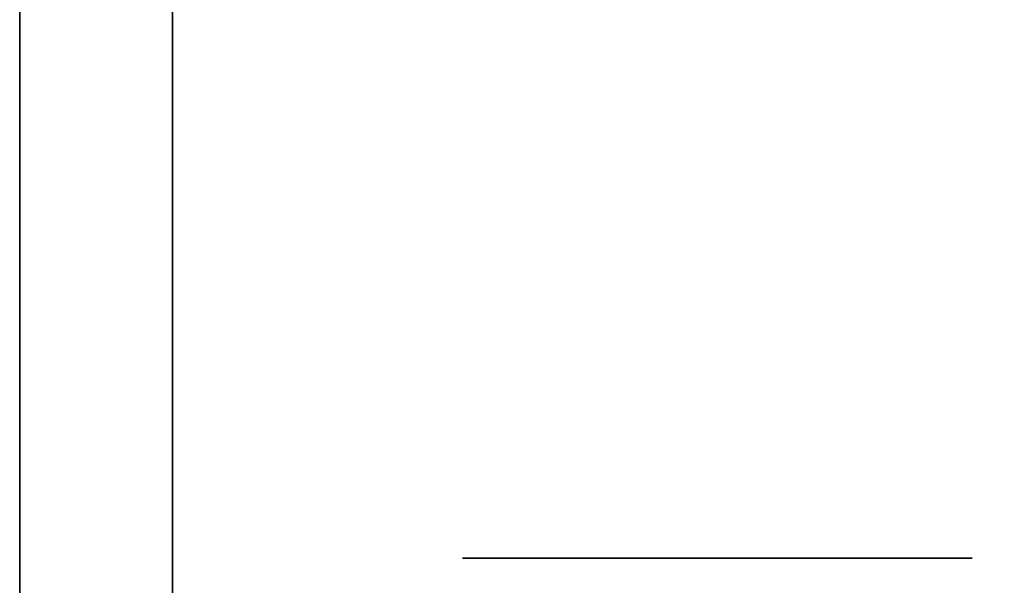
# Model space of a CAD drawing. Extents: x -1299 to -1246.9, y 2743.7 to 2747.9.
# Tile 594 of 656: x -1248.9921 to -1248.9612, y 2746.6876 to 2746.7053. Entities that reach past the tile are written whole.
import ezdxf

# ---------------------------------------------------------------- set-up
doc = ezdxf.new("R2010")
doc.units = 0
doc.header["$LTSCALE"] = 150
doc.header["$MEASUREMENT"] = 0
doc.layers.add('3DFACE_BOLT', color=7, linetype='CONTINUOUS')
doc.layers.add('3DFACE_SHAPE', color=7, linetype='CONTINUOUS')

msp = doc.modelspace()

# ---------------------------------------------------------------- linework, layer by layer
at = {"layer": '3DFACE_BOLT', "color": 1}
for points, invisible_edges in [([(-1248.978219, 2746.738449, 0.068), (-1248.977827, 2746.738449, 0.065528), (-1248.978219, 2746.688449, 0.068)], 14), ([(-1248.978219, 2746.688449, 0.068), (-1248.977827, 2746.738449, 0.065528), (-1248.977827, 2746.688449, 0.065528)], 3), ([(-1248.977827, 2746.738449, 0.070472), (-1248.978219, 2746.738449, 0.068), (-1248.977827, 2746.688449, 0.070472)], 14), ([(-1248.977827, 2746.688449, 0.070472), (-1248.978219, 2746.738449, 0.068), (-1248.978219, 2746.688449, 0.068)], 3), ([(-1248.978219, 2746.738449, 0.138), (-1248.977827, 2746.738449, 0.135528), (-1248.978219, 2746.688449, 0.138)], 14), ([(-1248.978219, 2746.688449, 0.138), (-1248.977827, 2746.738449, 0.135528), (-1248.977827, 2746.688449, 0.135528)], 3), ([(-1248.977827, 2746.738449, 0.140472), (-1248.978219, 2746.738449, 0.138), (-1248.977827, 2746.688449, 0.140472)], 14), ([(-1248.977827, 2746.688449, 0.140472), (-1248.978219, 2746.738449, 0.138), (-1248.978219, 2746.688449, 0.138)], 3), ([(-1248.977827, 2746.738449, 0.065528), (-1248.976691, 2746.738449, 0.063298), (-1248.977827, 2746.688449, 0.065528)], 14), ([(-1248.977827, 2746.688449, 0.065528), (-1248.976691, 2746.738449, 0.063298), (-1248.976691, 2746.688449, 0.063298)], 3), ([(-1248.976691, 2746.738449, 0.072702), (-1248.977827, 2746.738449, 0.070472), (-1248.976691, 2746.688449, 0.072702)], 14), ([(-1248.976691, 2746.688449, 0.072702), (-1248.977827, 2746.738449, 0.070472), (-1248.977827, 2746.688449, 0.070472)], 3), ([(-1248.977827, 2746.738449, 0.135528), (-1248.976691, 2746.738449, 0.133298), (-1248.977827, 2746.688449, 0.135528)], 14), ([(-1248.977827, 2746.688449, 0.135528), (-1248.976691, 2746.738449, 0.133298), (-1248.976691, 2746.688449, 0.133298)], 3), ([(-1248.976691, 2746.738449, 0.142702), (-1248.977827, 2746.738449, 0.140472), (-1248.976691, 2746.688449, 0.142702)], 14), ([(-1248.976691, 2746.688449, 0.142702), (-1248.977827, 2746.738449, 0.140472), (-1248.977827, 2746.688449, 0.140472)], 3), ([(-1248.976691, 2746.738449, 0.063298), (-1248.974921, 2746.738449, 0.061528), (-1248.976691, 2746.688449, 0.063298)], 14), ([(-1248.976691, 2746.688449, 0.063298), (-1248.974921, 2746.738449, 0.061528), (-1248.974921, 2746.688449, 0.061528)], 3), ([(-1248.974921, 2746.738449, 0.074472), (-1248.976691, 2746.738449, 0.072702), (-1248.974921, 2746.688449, 0.074472)], 14), ([(-1248.974921, 2746.688449, 0.074472), (-1248.976691, 2746.738449, 0.072702), (-1248.976691, 2746.688449, 0.072702)], 3), ([(-1248.976691, 2746.738449, 0.133298), (-1248.974921, 2746.738449, 0.131528), (-1248.976691, 2746.688449, 0.133298)], 14), ([(-1248.976691, 2746.688449, 0.133298), (-1248.974921, 2746.738449, 0.131528), (-1248.974921, 2746.688449, 0.131528)], 3), ([(-1248.974921, 2746.738449, 0.144472), (-1248.976691, 2746.738449, 0.142702), (-1248.974921, 2746.688449, 0.144472)], 14), ([(-1248.974921, 2746.688449, 0.144472), (-1248.976691, 2746.738449, 0.142702), (-1248.976691, 2746.688449, 0.142702)], 3), ([(-1248.974921, 2746.738449, 0.061528), (-1248.972691, 2746.738449, 0.060392), (-1248.974921, 2746.688449, 0.061528)], 14), ([(-1248.974921, 2746.688449, 0.061528), (-1248.972691, 2746.738449, 0.060392), (-1248.972691, 2746.688449, 0.060392)], 3), ([(-1248.972691, 2746.738449, 0.075608), (-1248.974921, 2746.738449, 0.074472), (-1248.972691, 2746.688449, 0.075608)], 14), ([(-1248.972691, 2746.688449, 0.075608), (-1248.974921, 2746.738449, 0.074472), (-1248.974921, 2746.688449, 0.074472)], 3), ([(-1248.974921, 2746.738449, 0.131528), (-1248.972691, 2746.738449, 0.130392), (-1248.974921, 2746.688449, 0.131528)], 14), ([(-1248.974921, 2746.688449, 0.131528), (-1248.972691, 2746.738449, 0.130392), (-1248.972691, 2746.688449, 0.130392)], 3), ([(-1248.972691, 2746.738449, 0.145608), (-1248.974921, 2746.738449, 0.144472), (-1248.972691, 2746.688449, 0.145608)], 14), ([(-1248.972691, 2746.688449, 0.145608), (-1248.974921, 2746.738449, 0.144472), (-1248.974921, 2746.688449, 0.144472)], 3), ([(-1248.972691, 2746.738449, 0.060392), (-1248.970219, 2746.738449, 0.06), (-1248.972691, 2746.688449, 0.060392)], 14), ([(-1248.972691, 2746.688449, 0.060392), (-1248.970219, 2746.738449, 0.06), (-1248.970219, 2746.688449, 0.06)], 3), ([(-1248.970219, 2746.738449, 0.076), (-1248.972691, 2746.738449, 0.075608), (-1248.970219, 2746.688449, 0.076)], 14), ([(-1248.970219, 2746.688449, 0.076), (-1248.972691, 2746.738449, 0.075608), (-1248.972691, 2746.688449, 0.075608)], 3), ([(-1248.972691, 2746.738449, 0.130392), (-1248.970219, 2746.738449, 0.13), (-1248.972691, 2746.688449, 0.130392)], 14), ([(-1248.972691, 2746.688449, 0.130392), (-1248.970219, 2746.738449, 0.13), (-1248.970219, 2746.688449, 0.13)], 3), ([(-1248.970219, 2746.738449, 0.146), (-1248.972691, 2746.738449, 0.145608), (-1248.970219, 2746.688449, 0.146)], 14), ([(-1248.970219, 2746.688449, 0.146), (-1248.972691, 2746.738449, 0.145608), (-1248.972691, 2746.688449, 0.145608)], 3), ([(-1248.970219, 2746.738449, 0.06), (-1248.967747, 2746.738449, 0.060392), (-1248.970219, 2746.688449, 0.06)], 14), ([(-1248.970219, 2746.688449, 0.06), (-1248.967747, 2746.738449, 0.060392), (-1248.967747, 2746.688449, 0.060392)], 3), ([(-1248.967747, 2746.738449, 0.075608), (-1248.970219, 2746.738449, 0.076), (-1248.967747, 2746.688449, 0.075608)], 14), ([(-1248.967747, 2746.688449, 0.075608), (-1248.970219, 2746.738449, 0.076), (-1248.970219, 2746.688449, 0.076)], 3), ([(-1248.970219, 2746.738449, 0.13), (-1248.967747, 2746.738449, 0.130392), (-1248.970219, 2746.688449, 0.13)], 14), ([(-1248.970219, 2746.688449, 0.13), (-1248.967747, 2746.738449, 0.130392), (-1248.967747, 2746.688449, 0.130392)], 3), ([(-1248.967747, 2746.738449, 0.145608), (-1248.970219, 2746.738449, 0.146), (-1248.967747, 2746.688449, 0.145608)], 14), ([(-1248.967747, 2746.688449, 0.145608), (-1248.970219, 2746.738449, 0.146), (-1248.970219, 2746.688449, 0.146)], 3), ([(-1248.967747, 2746.738449, 0.060392), (-1248.965516, 2746.738449, 0.061528), (-1248.967747, 2746.688449, 0.060392)], 14), ([(-1248.967747, 2746.688449, 0.060392), (-1248.965516, 2746.738449, 0.061528), (-1248.965516, 2746.688449, 0.061528)], 3), ([(-1248.965516, 2746.738449, 0.074472), (-1248.967747, 2746.738449, 0.075608), (-1248.965516, 2746.688449, 0.074472)], 14), ([(-1248.965516, 2746.688449, 0.074472), (-1248.967747, 2746.738449, 0.075608), (-1248.967747, 2746.688449, 0.075608)], 3), ([(-1248.967747, 2746.738449, 0.130392), (-1248.965516, 2746.738449, 0.131528), (-1248.967747, 2746.688449, 0.130392)], 14), ([(-1248.967747, 2746.688449, 0.130392), (-1248.965516, 2746.738449, 0.131528), (-1248.965516, 2746.688449, 0.131528)], 3), ([(-1248.965516, 2746.738449, 0.144472), (-1248.967747, 2746.738449, 0.145608), (-1248.965516, 2746.688449, 0.144472)], 14), ([(-1248.965516, 2746.688449, 0.144472), (-1248.967747, 2746.738449, 0.145608), (-1248.967747, 2746.688449, 0.145608)], 3), ([(-1248.965516, 2746.738449, 0.061528), (-1248.963747, 2746.738449, 0.063298), (-1248.965516, 2746.688449, 0.061528)], 14), ([(-1248.965516, 2746.688449, 0.061528), (-1248.963747, 2746.738449, 0.063298), (-1248.963747, 2746.688449, 0.063298)], 3), ([(-1248.963747, 2746.738449, 0.072702), (-1248.965516, 2746.738449, 0.074472), (-1248.963747, 2746.688449, 0.072702)], 14), ([(-1248.963747, 2746.688449, 0.072702), (-1248.965516, 2746.738449, 0.074472), (-1248.965516, 2746.688449, 0.074472)], 3), ([(-1248.965516, 2746.738449, 0.131528), (-1248.963747, 2746.738449, 0.133298), (-1248.965516, 2746.688449, 0.131528)], 14), ([(-1248.965516, 2746.688449, 0.131528), (-1248.963747, 2746.738449, 0.133298), (-1248.963747, 2746.688449, 0.133298)], 3), ([(-1248.963747, 2746.738449, 0.142702), (-1248.965516, 2746.738449, 0.144472), (-1248.963747, 2746.688449, 0.142702)], 14), ([(-1248.963747, 2746.688449, 0.142702), (-1248.965516, 2746.738449, 0.144472), (-1248.965516, 2746.688449, 0.144472)], 3), ([(-1248.963747, 2746.738449, 0.063298), (-1248.96261, 2746.738449, 0.065528), (-1248.963747, 2746.688449, 0.063298)], 14), ([(-1248.963747, 2746.688449, 0.063298), (-1248.96261, 2746.738449, 0.065528), (-1248.96261, 2746.688449, 0.065528)], 3), ([(-1248.96261, 2746.738449, 0.070472), (-1248.963747, 2746.738449, 0.072702), (-1248.96261, 2746.688449, 0.070472)], 14), ([(-1248.96261, 2746.688449, 0.070472), (-1248.963747, 2746.738449, 0.072702), (-1248.963747, 2746.688449, 0.072702)], 3), ([(-1248.963747, 2746.738449, 0.133298), (-1248.96261, 2746.738449, 0.135528), (-1248.963747, 2746.688449, 0.133298)], 14), ([(-1248.963747, 2746.688449, 0.133298), (-1248.96261, 2746.738449, 0.135528), (-1248.96261, 2746.688449, 0.135528)], 3), ([(-1248.96261, 2746.738449, 0.140472), (-1248.963747, 2746.738449, 0.142702), (-1248.96261, 2746.688449, 0.140472)], 14), ([(-1248.96261, 2746.688449, 0.140472), (-1248.963747, 2746.738449, 0.142702), (-1248.963747, 2746.688449, 0.142702)], 3), ([(-1248.96261, 2746.738449, 0.065528), (-1248.962219, 2746.738449, 0.068), (-1248.96261, 2746.688449, 0.065528)], 14), ([(-1248.96261, 2746.688449, 0.065528), (-1248.962219, 2746.738449, 0.068), (-1248.962219, 2746.688449, 0.068)], 3), ([(-1248.962219, 2746.738449, 0.068), (-1248.96261, 2746.738449, 0.070472), (-1248.962219, 2746.688449, 0.068)], 14), ([(-1248.962219, 2746.688449, 0.068), (-1248.96261, 2746.738449, 0.070472), (-1248.96261, 2746.688449, 0.070472)], 3), ([(-1248.96261, 2746.738449, 0.135528), (-1248.962219, 2746.738449, 0.138), (-1248.96261, 2746.688449, 0.135528)], 14), ([(-1248.96261, 2746.688449, 0.135528), (-1248.962219, 2746.738449, 0.138), (-1248.962219, 2746.688449, 0.138)], 3), ([(-1248.962219, 2746.738449, 0.138), (-1248.96261, 2746.738449, 0.140472), (-1248.962219, 2746.688449, 0.138)], 14), ([(-1248.962219, 2746.688449, 0.138), (-1248.96261, 2746.738449, 0.140472), (-1248.96261, 2746.688449, 0.140472)], 3), ([(-1248.978219, 2746.688449, 0.068), (-1248.977827, 2746.688449, 0.065528), (-1248.977827, 2746.688449, 0.070472)], 2), ([(-1248.978219, 2746.688449, 0.138), (-1248.977827, 2746.688449, 0.135528), (-1248.977827, 2746.688449, 0.140472)], 2), ([(-1248.977827, 2746.688449, 0.065528), (-1248.976691, 2746.688449, 0.063298), (-1248.977827, 2746.688449, 0.070472)], 14), ([(-1248.977827, 2746.688449, 0.070472), (-1248.976691, 2746.688449, 0.063298), (-1248.976691, 2746.688449, 0.072702)], 3), ([(-1248.977827, 2746.688449, 0.135528), (-1248.976691, 2746.688449, 0.133298), (-1248.977827, 2746.688449, 0.140472)], 14), ([(-1248.977827, 2746.688449, 0.140472), (-1248.976691, 2746.688449, 0.133298), (-1248.976691, 2746.688449, 0.142702)], 3), ([(-1248.976691, 2746.688449, 0.063298), (-1248.974921, 2746.688449, 0.061528), (-1248.976691, 2746.688449, 0.072702)], 14), ([(-1248.976691, 2746.688449, 0.072702), (-1248.974921, 2746.688449, 0.061528), (-1248.974921, 2746.688449, 0.074472)], 3), ([(-1248.976691, 2746.688449, 0.133298), (-1248.974921, 2746.688449, 0.131528), (-1248.976691, 2746.688449, 0.142702)], 14), ([(-1248.976691, 2746.688449, 0.142702), (-1248.974921, 2746.688449, 0.131528), (-1248.974921, 2746.688449, 0.144472)], 3), ([(-1248.974921, 2746.688449, 0.061528), (-1248.972691, 2746.688449, 0.060392), (-1248.974921, 2746.688449, 0.074472)], 14), ([(-1248.974921, 2746.688449, 0.074472), (-1248.972691, 2746.688449, 0.060392), (-1248.972691, 2746.688449, 0.075608)], 3), ([(-1248.974921, 2746.688449, 0.131528), (-1248.972691, 2746.688449, 0.130392), (-1248.974921, 2746.688449, 0.144472)], 14), ([(-1248.974921, 2746.688449, 0.144472), (-1248.972691, 2746.688449, 0.130392), (-1248.972691, 2746.688449, 0.145608)], 3), ([(-1248.972691, 2746.688449, 0.060392), (-1248.970219, 2746.688449, 0.06), (-1248.972691, 2746.688449, 0.075608)], 14), ([(-1248.972691, 2746.688449, 0.075608), (-1248.970219, 2746.688449, 0.06), (-1248.970219, 2746.688449, 0.076)], 3), ([(-1248.972691, 2746.688449, 0.130392), (-1248.970219, 2746.688449, 0.13), (-1248.972691, 2746.688449, 0.145608)], 14), ([(-1248.972691, 2746.688449, 0.145608), (-1248.970219, 2746.688449, 0.13), (-1248.970219, 2746.688449, 0.146)], 3), ([(-1248.970219, 2746.688449, 0.06), (-1248.967747, 2746.688449, 0.060392), (-1248.970219, 2746.688449, 0.076)], 14), ([(-1248.970219, 2746.688449, 0.076), (-1248.967747, 2746.688449, 0.060392), (-1248.967747, 2746.688449, 0.075608)], 3), ([(-1248.970219, 2746.688449, 0.13), (-1248.967747, 2746.688449, 0.130392), (-1248.970219, 2746.688449, 0.146)], 14), ([(-1248.970219, 2746.688449, 0.146), (-1248.967747, 2746.688449, 0.130392), (-1248.967747, 2746.688449, 0.145608)], 3), ([(-1248.967747, 2746.688449, 0.060392), (-1248.965516, 2746.688449, 0.061528), (-1248.967747, 2746.688449, 0.075608)], 14), ([(-1248.967747, 2746.688449, 0.075608), (-1248.965516, 2746.688449, 0.061528), (-1248.965516, 2746.688449, 0.074472)], 3), ([(-1248.967747, 2746.688449, 0.130392), (-1248.965516, 2746.688449, 0.131528), (-1248.967747, 2746.688449, 0.145608)], 14), ([(-1248.967747, 2746.688449, 0.145608), (-1248.965516, 2746.688449, 0.131528), (-1248.965516, 2746.688449, 0.144472)], 3), ([(-1248.965516, 2746.688449, 0.061528), (-1248.963747, 2746.688449, 0.063298), (-1248.965516, 2746.688449, 0.074472)], 14), ([(-1248.965516, 2746.688449, 0.074472), (-1248.963747, 2746.688449, 0.063298), (-1248.963747, 2746.688449, 0.072702)], 3), ([(-1248.965516, 2746.688449, 0.131528), (-1248.963747, 2746.688449, 0.133298), (-1248.965516, 2746.688449, 0.144472)], 14), ([(-1248.965516, 2746.688449, 0.144472), (-1248.963747, 2746.688449, 0.133298), (-1248.963747, 2746.688449, 0.142702)], 3), ([(-1248.963747, 2746.688449, 0.063298), (-1248.96261, 2746.688449, 0.065528), (-1248.963747, 2746.688449, 0.072702)], 14), ([(-1248.963747, 2746.688449, 0.072702), (-1248.96261, 2746.688449, 0.065528), (-1248.96261, 2746.688449, 0.070472)], 3), ([(-1248.963747, 2746.688449, 0.133298), (-1248.96261, 2746.688449, 0.135528), (-1248.963747, 2746.688449, 0.142702)], 14), ([(-1248.963747, 2746.688449, 0.142702), (-1248.96261, 2746.688449, 0.135528), (-1248.96261, 2746.688449, 0.140472)], 3), ([(-1248.96261, 2746.688449, 0.065528), (-1248.962219, 2746.688449, 0.068), (-1248.96261, 2746.688449, 0.070472)], 12), ([(-1248.96261, 2746.688449, 0.135528), (-1248.962219, 2746.688449, 0.138), (-1248.96261, 2746.688449, 0.140472)], 12)]:
    msp.add_3dface(points, dxfattribs=dict(at, invisible_edges=invisible_edges))
at = {"layer": '3DFACE_SHAPE', "color": 13}
for points, invisible_edges in [([(-1248.992119, 2746.706459, 0.14401), (-1248.992119, 2746.700449, 0.1465), (-1248.992119, 2746.725449, 0.138)], 14), ([(-1248.992119, 2746.725449, 0.138), (-1248.992119, 2746.700449, 0.1465), (-1248.992119, 2746.725449, 0.173)], 15), ([(-1248.992119, 2746.700449, 0.1465), (-1248.992119, 2746.694438, 0.14401), (-1248.992119, 2746.725449, 0.173)], 14), ([(-1248.992119, 2746.725449, 0.173), (-1248.992119, 2746.694438, 0.14401), (-1248.992119, 2746.674449, 0.173)], 3), ([(-1248.992119, 2746.674449, 0.033), (-1248.992119, 2746.706459, 0.06199), (-1248.992119, 2746.725449, 0.033)], 3), ([(-1248.992119, 2746.674449, 0.173), (-1248.987319, 2746.720649, 0.173), (-1248.992119, 2746.725449, 0.173)], 3), ([(-1248.987319, 2746.720649, 0.033), (-1248.992119, 2746.674449, 0.033), (-1248.992119, 2746.725449, 0.033)], 13), ([(-1249.046219, 2746.720449, 0.206), (-1249.046219, 2744.946449, 0.206), (-1248.944219, 2746.720449, 0.206)], 2), ([(-1249.046219, 2744.946449, 0.206), (-1248.944219, 2744.946449, 0.206), (-1248.944219, 2746.720449, 0.206)], 12), ([(-1248.944219, 2746.720449), (-1248.944219, 2744.946449), (-1249.046219, 2746.720449)], 2), ([(-1248.944219, 2744.946449), (-1249.046219, 2744.946449), (-1249.046219, 2746.720449)], 12), ([(-1248.987319, 2746.700449, 0.173), (-1248.987319, 2746.720649, 0.173), (-1248.992119, 2746.674449, 0.173)], 14), ([(-1248.987319, 2746.720649, 0.033), (-1248.987319, 2746.674449, 0.033), (-1248.992119, 2746.674449, 0.033)], 12), ([(-1248.992119, 2746.720449, 0.008), (-1248.992119, 2744.946449, 0.008), (-1248.944219, 2746.720449, 0.008)], 2), ([(-1248.992119, 2744.946449, 0.008), (-1248.944219, 2744.946449, 0.008), (-1248.944219, 2746.720449, 0.008)], 12), ([(-1248.944219, 2744.946449, 0.198), (-1248.992119, 2746.700449, 0.198), (-1248.944219, 2746.720449, 0.198)], 3), ([(-1248.992119, 2746.700449, 0.198), (-1248.992119, 2746.720449, 0.198), (-1248.944219, 2746.720449, 0.198)], 12), ([(-1248.987319, 2746.700449, 0.173), (-1248.987319, 2746.706459, 0.14401), (-1248.987319, 2746.720649, 0.173)], 15), ([(-1248.987319, 2746.706459, 0.06199), (-1248.987319, 2746.700449, 0.0595), (-1248.987319, 2746.720649, 0.033)], 14), ([(-1248.987319, 2746.720649, 0.033), (-1248.987319, 2746.700449, 0.0595), (-1248.987319, 2746.694438, 0.06199)], 13), ([(-1248.987319, 2746.720649, 0.033), (-1248.987319, 2746.694438, 0.06199), (-1248.987319, 2746.674449, 0.033)], 3), ([(-1248.987319, 2746.706459, 0.07401), (-1248.987319, 2746.708949, 0.068), (-1248.987319, 2746.700449, 0.1295)], 14), ([(-1248.987319, 2746.700449, 0.1295), (-1248.987319, 2746.708949, 0.068), (-1248.987319, 2746.706459, 0.13199)], 15), ([(-1248.992119, 2746.706459, 0.07401), (-1248.992119, 2746.700449, 0.0765), (-1248.992119, 2746.706459, 0.13199)], 14), ([(-1248.992119, 2746.700449, 0.0765), (-1248.992119, 2746.700449, 0.1295), (-1248.992119, 2746.706459, 0.13199)], 13), ([(-1248.992119, 2746.674449, 0.033), (-1248.992119, 2746.700449, 0.0595), (-1248.992119, 2746.706459, 0.06199)], 13), ([(-1248.987319, 2746.706459, 0.13199), (-1248.992119, 2746.706459, 0.13199), (-1248.987319, 2746.700449, 0.1295)], 3), ([(-1248.992119, 2746.706459, 0.13199), (-1248.992119, 2746.700449, 0.1295), (-1248.987319, 2746.700449, 0.1295)], 14), ([(-1248.987319, 2746.700449, 0.1465), (-1248.992119, 2746.700449, 0.1465), (-1248.987319, 2746.706459, 0.14401)], 3), ([(-1248.992119, 2746.700449, 0.1465), (-1248.992119, 2746.706459, 0.14401), (-1248.987319, 2746.706459, 0.14401)], 14), ([(-1248.987319, 2746.706459, 0.06199), (-1248.992119, 2746.706459, 0.06199), (-1248.987319, 2746.700449, 0.0595)], 3), ([(-1248.992119, 2746.706459, 0.06199), (-1248.992119, 2746.700449, 0.0595), (-1248.987319, 2746.700449, 0.0595)], 14), ([(-1248.987319, 2746.700449, 0.0765), (-1248.992119, 2746.700449, 0.0765), (-1248.987319, 2746.706459, 0.07401)], 3), ([(-1248.992119, 2746.700449, 0.0765), (-1248.992119, 2746.706459, 0.07401), (-1248.987319, 2746.706459, 0.07401)], 14), ([(-1248.987319, 2746.700449, 0.1465), (-1248.987319, 2746.706459, 0.14401), (-1248.987319, 2746.700449, 0.173)], 14), ([(-1248.987319, 2746.700449, 0.0765), (-1248.987319, 2746.706459, 0.07401), (-1248.987319, 2746.700449, 0.1295)], 14), ([(-1248.992119, 2746.694438, 0.13199), (-1248.992119, 2746.700449, 0.1295), (-1248.992119, 2746.694438, 0.07401)], 14), ([(-1248.992119, 2746.700449, 0.1295), (-1248.992119, 2746.700449, 0.0765), (-1248.992119, 2746.694438, 0.07401)], 13), ([(-1248.992119, 2746.694438, 0.06199), (-1248.992119, 2746.700449, 0.0595), (-1248.992119, 2746.674449, 0.033)], 14), ([(-1248.987319, 2746.700449, 0.1295), (-1248.992119, 2746.700449, 0.1295), (-1248.987319, 2746.694438, 0.13199)], 3), ([(-1248.992119, 2746.700449, 0.1295), (-1248.992119, 2746.694438, 0.13199), (-1248.987319, 2746.694438, 0.13199)], 14), ([(-1248.987319, 2746.694438, 0.14401), (-1248.992119, 2746.694438, 0.14401), (-1248.987319, 2746.700449, 0.1465)], 3), ([(-1248.992119, 2746.694438, 0.14401), (-1248.992119, 2746.700449, 0.1465), (-1248.987319, 2746.700449, 0.1465)], 14), ([(-1248.987319, 2746.700449, 0.0595), (-1248.992119, 2746.700449, 0.0595), (-1248.987319, 2746.694438, 0.06199)], 3), ([(-1248.992119, 2746.700449, 0.0595), (-1248.992119, 2746.694438, 0.06199), (-1248.987319, 2746.694438, 0.06199)], 14), ([(-1248.987319, 2746.694438, 0.07401), (-1248.992119, 2746.694438, 0.07401), (-1248.987319, 2746.700449, 0.0765)], 3), ([(-1248.992119, 2746.694438, 0.07401), (-1248.992119, 2746.700449, 0.0765), (-1248.987319, 2746.700449, 0.0765)], 14), ([(-1248.987319, 2746.674449, 0.173), (-1248.987319, 2746.700449, 0.173), (-1248.992119, 2746.674449, 0.173)], 2), ([(-1248.992119, 2744.966449, 0.198), (-1248.992119, 2746.700449, 0.198), (-1248.944219, 2744.946449, 0.198)], 14), ([(-1248.987319, 2746.674449, 0.173), (-1248.987319, 2746.694438, 0.14401), (-1248.987319, 2746.700449, 0.173)], 3), ([(-1248.987319, 2746.694438, 0.14401), (-1248.987319, 2746.700449, 0.1465), (-1248.987319, 2746.700449, 0.173)], 14), ([(-1248.987319, 2746.694438, 0.07401), (-1248.987319, 2746.700449, 0.0765), (-1248.987319, 2746.694438, 0.13199)], 14), ([(-1248.987319, 2746.700449, 0.0765), (-1248.987319, 2746.700449, 0.1295), (-1248.987319, 2746.694438, 0.13199)], 13), ([(-1248.992119, 2746.694438, 0.14401), (-1248.992119, 2746.691949, 0.138), (-1248.992119, 2746.674449, 0.173)], 14), ([(-1248.992119, 2746.694438, 0.07401), (-1248.992119, 2746.691949, 0.068), (-1248.992119, 2746.694438, 0.13199)], 14), ([(-1248.992119, 2746.691949, 0.068), (-1248.992119, 2746.674449, 0.033), (-1248.992119, 2746.694438, 0.13199)], 15), ([(-1248.992119, 2746.694438, 0.13199), (-1248.992119, 2746.674449, 0.033), (-1248.992119, 2746.691949, 0.138)], 3), ([(-1248.992119, 2746.691949, 0.068), (-1248.992119, 2746.694438, 0.06199), (-1248.992119, 2746.674449, 0.033)], 14), ([(-1248.987319, 2746.694438, 0.13199), (-1248.992119, 2746.694438, 0.13199), (-1248.987319, 2746.691949, 0.138)], 3), ([(-1248.992119, 2746.694438, 0.13199), (-1248.992119, 2746.691949, 0.138), (-1248.987319, 2746.691949, 0.138)], 14), ([(-1248.987319, 2746.691949, 0.138), (-1248.992119, 2746.691949, 0.138), (-1248.987319, 2746.694438, 0.14401)], 3), ([(-1248.992119, 2746.691949, 0.138), (-1248.992119, 2746.694438, 0.14401), (-1248.987319, 2746.694438, 0.14401)], 14), ([(-1248.987319, 2746.694438, 0.06199), (-1248.992119, 2746.694438, 0.06199), (-1248.987319, 2746.691949, 0.068)], 3), ([(-1248.992119, 2746.694438, 0.06199), (-1248.992119, 2746.691949, 0.068), (-1248.987319, 2746.691949, 0.068)], 14), ([(-1248.987319, 2746.691949, 0.068), (-1248.992119, 2746.691949, 0.068), (-1248.987319, 2746.694438, 0.07401)], 3), ([(-1248.992119, 2746.691949, 0.068), (-1248.992119, 2746.694438, 0.07401), (-1248.987319, 2746.694438, 0.07401)], 14), ([(-1248.987319, 2746.694438, 0.06199), (-1248.987319, 2746.691949, 0.068), (-1248.987319, 2746.674449, 0.033)], 14), ([(-1248.987319, 2746.674449, 0.033), (-1248.987319, 2746.691949, 0.068), (-1248.987319, 2746.694438, 0.07401)], 13), ([(-1248.987319, 2746.694438, 0.13199), (-1248.987319, 2746.691949, 0.138), (-1248.987319, 2746.694438, 0.07401)], 14), ([(-1248.987319, 2746.694438, 0.07401), (-1248.987319, 2746.691949, 0.138), (-1248.987319, 2746.674449, 0.033)], 15), ([(-1248.987319, 2746.691949, 0.138), (-1248.987319, 2746.694438, 0.14401), (-1248.987319, 2746.674449, 0.173)], 14), ([(-1248.992119, 2746.674449, 0.033), (-1248.992119, 2746.674449, 0.173), (-1248.992119, 2746.691949, 0.138)], 14), ([(-1248.987319, 2746.691949, 0.138), (-1248.987319, 2746.674449, 0.173), (-1248.987319, 2746.674449, 0.033)], 13)]:
    msp.add_3dface(points, dxfattribs=dict(at, invisible_edges=invisible_edges))

doc.saveas('drawing.dxf')
